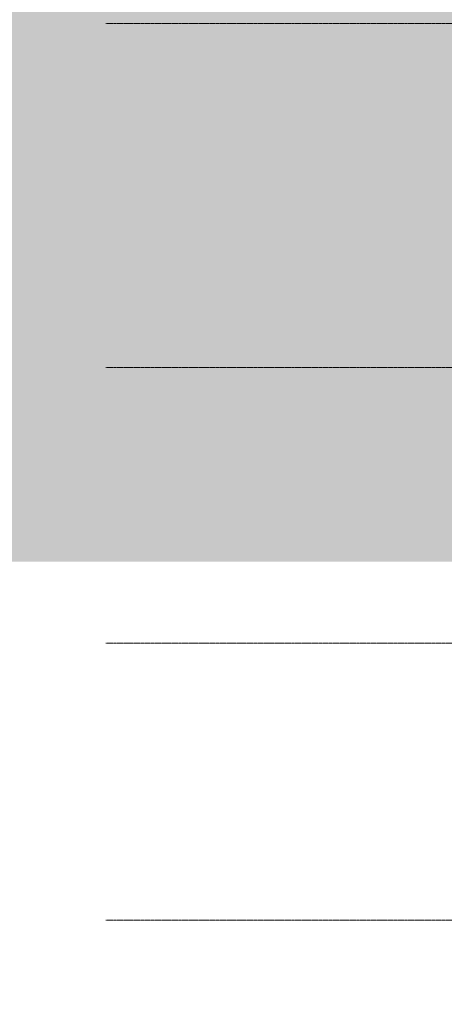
# Model space of a CAD drawing. Header units: millimetres. Extents: x -409347 to -76892, y 286088 to 1850972.
# Tile 284 of 364: x -310626 to -300041, y 1157679 to 1182233. Entities that reach past the tile are written whole.
import ezdxf

# ---------------------------------------------------------------- set-up
doc = ezdxf.new("R2010")
doc.units = ezdxf.units.MM
doc.linetypes.add('DGN Style 2', pattern=[3.08948, 1.853688, -1.235792])
doc.linetypes.add('DGN Style 4', pattern=[4.946257, 2.471584, -1.235792, 0.003089, -1.235792])
doc.layers.add('A_P_ACHS_HAR_X_X', color=70, linetype='DGN Style 4', lineweight=0, transparency=0.7)
doc.layers.add('base', color=4, linetype='Continuous', lineweight=40, transparency=0.5)
doc.layers.add('A_P_WAND_BET_A_X', color=25, linetype='Continuous', lineweight=0)
doc.layers.add('A_P_WAND_BET_V_X', color=131, linetype='DGN Style 2', lineweight=0)

msp = doc.modelspace()

# ---------------------------------------------------------------- hatches: boundary and pattern name
at = {"layer": 'base', "lineweight": -3, "ltscale": 10, "transparency": 33554518, "extrusion": (0, 0, -1)}
h = msp.add_hatch(dxfattribs=at)
h.set_pattern_fill('EARTH', color=45, scale=700, style=0)
h.paths.add_polyline_path([(227932, 1166696), (215085, 1166744), (215083, 1166740), (215085, 1166744), (206729, 1167965), (171425, 1184372), (110945, 1188909), (110948, 1227417), (393838, 1227401), (393838, 1168718), (295472, 1168718), (295472, 1188796), (227932, 1188796), (227932, 1185496), (227932, 1181846)], flags=0)

# ---------------------------------------------------------------- linework, layer by layer
at = {"layer": 'A_P_ACHS_HAR_X_X', "ltscale": 0.000466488, "transparency": 33554477}
for p, q in [((-218481, 1182136), (-308481, 1182136)), ((-218481, 1173563), (-308481, 1173563)), ((-218481, 1166686), (-308481, 1166686)), ((-258295, 1159774), (-308481, 1159774))]:
    msp.add_line(p, q, dxfattribs=at)
at = {"layer": 'A_P_WAND_BET_A_X', "ltscale": 0.01}
msp.add_3dface([(-409347, 1850972), (-87526, 1850972), (-87526, 286088), (-409347, 286088)], dxfattribs=at)
at = {"layer": 'A_P_WAND_BET_V_X'}
for points in [[(-393838, 1227393), (-393831, 1092383), (-110937, 1092398), (-110944, 1227408)], [(-393838, 1227383), (-393831, 1092383), (-110937, 1092398), (-110944, 1227398)]]:
    msp.add_3dface(points, dxfattribs=at)

doc.saveas('drawing.dxf')
